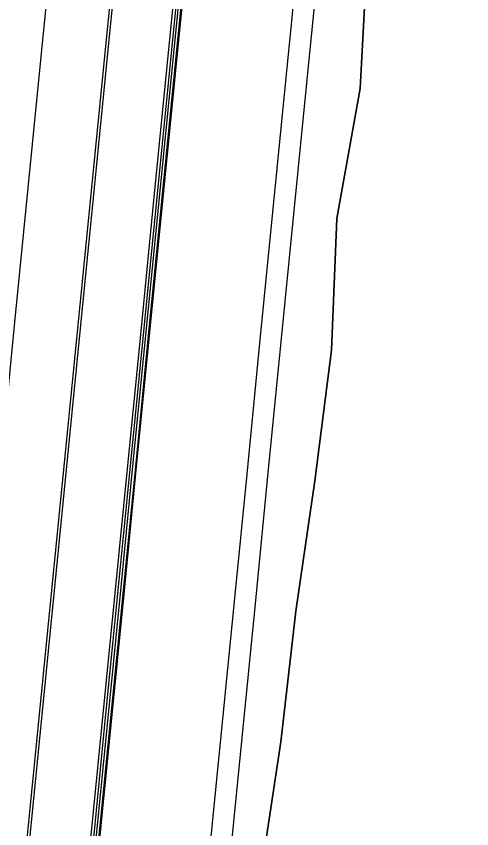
# Model space of a CAD drawing. Extents: x 1797478 to 1808916, y 246529 to 250952.
# Drawn here: x 1797751.5 to 1797838, y 247378.3 to 247532.7 of the extents above; entities that cross this region are included whole.
import ezdxf

# ---------------------------------------------------------------- set-up
doc = ezdxf.new("R2010")
doc.units = 0
for name, color, linetype in [('60', 7, 'Continuous'), ('DTCH-LINBTM', 7, 'Continuous'), ('DTCH-LINFRSLP', 7, 'Continuous'), ('EDPV-LINE', 7, 'Continuous'), ('LIMT-CSLINE', 7, 'Continuous'), ('SHDR-UPAV', 7, 'Continuous')]:
    doc.layers.add(name, color=color, linetype=linetype)

msp = doc.modelspace()

# ---------------------------------------------------------------- linework, layer by layer
for points in [[(1797753.45, 247374.48), (1797755.91, 247399.36), (1797758.38, 247424.24), (1797760.84, 247449.12), (1797763.3, 247474), (1797765.76, 247498.88), (1797768.22, 247523.75), (1797770.68, 247548.63), (1797773.15, 247573.51), (1797775.61, 247598.39), (1797778.07, 247623.27), (1797780.53, 247648.15), (1797782.99, 247673.02), (1797783.77, 247680.94), (1797785.45, 247697.9)], [(1797753.45, 247374.48), (1797755.91, 247399.36), (1797758.38, 247424.24), (1797760.84, 247449.12), (1797763.3, 247474), (1797765.76, 247498.88), (1797768.22, 247523.75), (1797770.68, 247548.63), (1797773.15, 247573.51), (1797775.61, 247598.39), (1797778.07, 247623.27), (1797780.53, 247648.15), (1797782.99, 247673.02), (1797783.77, 247680.94), (1797785.45, 247697.9)], [(1797753.45, 247374.48), (1797755.91, 247399.36), (1797758.38, 247424.24), (1797760.84, 247449.12), (1797763.3, 247474), (1797765.76, 247498.88), (1797768.22, 247523.75), (1797770.68, 247548.63), (1797773.15, 247573.51), (1797775.61, 247598.39), (1797778.07, 247623.27), (1797780.53, 247648.15), (1797782.99, 247673.02), (1797783.77, 247680.94), (1797785.45, 247697.9)], [(1797753.45, 247374.48), (1797755.91, 247399.36), (1797758.38, 247424.24), (1797760.84, 247449.12), (1797763.3, 247474), (1797765.76, 247498.88), (1797768.22, 247523.75), (1797770.68, 247548.63), (1797773.15, 247573.51), (1797775.61, 247598.39), (1797778.07, 247623.27), (1797780.53, 247648.15), (1797782.99, 247673.02), (1797783.77, 247680.94), (1797785.45, 247697.9)], [(1797753.96, 247374.43), (1797756.42, 247399.31), (1797758.88, 247424.19), (1797761.35, 247449.07), (1797763.81, 247473.95), (1797766.27, 247498.83), (1797768.73, 247523.7), (1797771.19, 247548.58), (1797773.65, 247573.46), (1797776.12, 247598.34), (1797778.58, 247623.22), (1797781.04, 247648.1), (1797783.5, 247672.97), (1797784.28, 247680.89), (1797785.96, 247697.85)], [(1797765.93, 247373.25), (1797768.39, 247398.13), (1797770.85, 247423.01), (1797773.31, 247447.88), (1797775.78, 247472.76), (1797778.24, 247497.64), (1797780.7, 247522.52), (1797783.16, 247547.4), (1797785.62, 247572.28), (1797788.08, 247597.15), (1797790.55, 247622.03), (1797793.01, 247646.91), (1797795.47, 247671.79), (1797796.25, 247679.7), (1797797.93, 247696.67)], [(1797766.39, 247373.2), (1797768.85, 247398.08), (1797771.31, 247422.96), (1797773.77, 247447.84), (1797776.24, 247472.72), (1797778.7, 247497.6), (1797781.16, 247522.47), (1797783.62, 247547.35), (1797786.08, 247572.23), (1797788.54, 247597.11), (1797791.01, 247621.99), (1797793.47, 247646.87), (1797795.93, 247671.74), (1797796.71, 247679.66), (1797798.39, 247696.62)], [(1797766.91, 247373.15), (1797769.37, 247398.03), (1797771.83, 247422.91), (1797774.29, 247447.79), (1797776.75, 247472.67), (1797779.22, 247497.54), (1797781.68, 247522.42), (1797784.14, 247547.3), (1797786.6, 247572.18), (1797789.06, 247597.06), (1797791.52, 247621.94), (1797793.99, 247646.82), (1797796.45, 247671.69), (1797797.23, 247679.6), (1797798.91, 247696.57)], [(1797741.51, 247375.66), (1797743.97, 247400.54), (1797746.43, 247425.42), (1797748.9, 247450.3), (1797751.36, 247475.18), (1797753.82, 247500.06), (1797756.28, 247524.94), (1797758.74, 247549.81), (1797761.2, 247574.69), (1797763.67, 247599.57), (1797766.13, 247624.45), (1797768.59, 247649.33), (1797771.05, 247674.21)]]:
    msp.add_lwpolyline(points)
at = {"layer": '60'}
msp.add_lwpolyline([(1797798.08, 247370.07), (1797801.82, 247394.82), (1797804.66, 247419.66), (1797808.25, 247444.43), (1797811.4, 247469.24), (1797812.45, 247494.26), (1797816.83, 247518.94), (1797818.2, 247543.93), (1797821.5, 247568.73), (1797825.01, 247593.5), (1797828.03, 247618.32), (1797832.77, 247642.98), (1797833.66, 247668.01), (1797834.14, 247675.95), (1797838.05, 247692.7)], dxfattribs=at)
at = {"layer": 'DTCH-LINBTM'}
msp.add_lwpolyline([(1797791.96, 247370.67), (1797794.43, 247395.55), (1797796.89, 247420.43), (1797799.35, 247445.31), (1797801.81, 247470.19), (1797804.27, 247495.06), (1797806.73, 247519.94), (1797809.2, 247544.82), (1797811.66, 247569.7), (1797814.12, 247594.58), (1797816.58, 247619.46), (1797819.04, 247644.34), (1797821.5, 247669.21), (1797822.29, 247677.13), (1797823.97, 247694.09)], dxfattribs=at)
at = {"layer": 'DTCH-LINFRSLP'}
msp.add_lwpolyline([(1797787.98, 247371.07), (1797790.45, 247395.94), (1797792.91, 247420.82), (1797795.37, 247445.7), (1797797.83, 247470.58), (1797800.29, 247495.46), (1797802.75, 247520.34), (1797805.22, 247545.22), (1797807.68, 247570.09), (1797810.14, 247594.97), (1797812.6, 247619.85), (1797815.06, 247644.73), (1797817.52, 247669.61), (1797818.31, 247677.52), (1797819.99, 247694.49)], dxfattribs=at)
at = {"layer": 'EDPV-LINE'}
msp.add_lwpolyline([(1797753.45, 247374.48), (1797755.91, 247399.36), (1797758.38, 247424.24), (1797760.84, 247449.12), (1797763.3, 247474), (1797765.76, 247498.88), (1797768.22, 247523.75), (1797770.68, 247548.63), (1797773.15, 247573.51), (1797775.61, 247598.39), (1797778.07, 247623.27), (1797780.53, 247648.15), (1797782.99, 247673.02), (1797783.77, 247680.94), (1797785.45, 247697.9)], dxfattribs=at)
msp.add_lwpolyline([(1797753.45, 247374.48), (1797755.91, 247399.36), (1797758.38, 247424.24), (1797760.84, 247449.12), (1797763.3, 247474), (1797765.76, 247498.88), (1797768.22, 247523.75), (1797770.68, 247548.63), (1797773.15, 247573.51), (1797775.61, 247598.39), (1797778.07, 247623.27), (1797780.53, 247648.15), (1797782.99, 247673.02), (1797783.77, 247680.94), (1797785.45, 247697.9)], dxfattribs=at)
at = {"layer": 'LIMT-CSLINE'}
msp.add_lwpolyline([(1797838.05, 247692.7), (1797834.14, 247675.95), (1797833.66, 247668.01), (1797832.77, 247642.98), (1797828.03, 247618.32), (1797825.01, 247593.5), (1797821.5, 247568.73), (1797818.2, 247543.93), (1797816.83, 247518.94), (1797812.45, 247494.26), (1797811.4, 247469.24), (1797808.25, 247444.43), (1797804.66, 247419.66), (1797801.82, 247394.82), (1797798.08, 247370.07)], dxfattribs=at)
at = {"layer": 'SHDR-UPAV'}
for points in [[(1797765.39, 247373.3), (1797767.86, 247398.18), (1797770.32, 247423.06), (1797772.78, 247447.94), (1797775.24, 247472.82), (1797777.7, 247497.69), (1797780.16, 247522.57), (1797782.63, 247547.45), (1797785.09, 247572.33), (1797787.55, 247597.21), (1797790.01, 247622.09), (1797792.47, 247646.96), (1797794.93, 247671.84), (1797795.72, 247679.75), (1797797.4, 247696.72)], [(1797765.39, 247373.3), (1797767.86, 247398.18), (1797770.32, 247423.06), (1797772.78, 247447.94), (1797775.24, 247472.82), (1797777.7, 247497.69), (1797780.16, 247522.57), (1797782.63, 247547.45), (1797785.09, 247572.33), (1797787.55, 247597.21), (1797790.01, 247622.09), (1797792.47, 247646.96), (1797794.93, 247671.84), (1797795.72, 247679.75), (1797797.4, 247696.72)], [(1797767.09, 247373.13), (1797769.55, 247398.01), (1797772.01, 247422.89), (1797774.47, 247447.77), (1797776.93, 247472.65), (1797779.39, 247497.53), (1797781.86, 247522.4), (1797784.32, 247547.28), (1797786.78, 247572.16), (1797789.24, 247597.04), (1797791.7, 247621.92), (1797794.16, 247646.8), (1797796.63, 247671.68), (1797797.41, 247679.59), (1797799.09, 247696.55)]]:
    msp.add_lwpolyline(points, dxfattribs=at)

doc.saveas('drawing.dxf')
